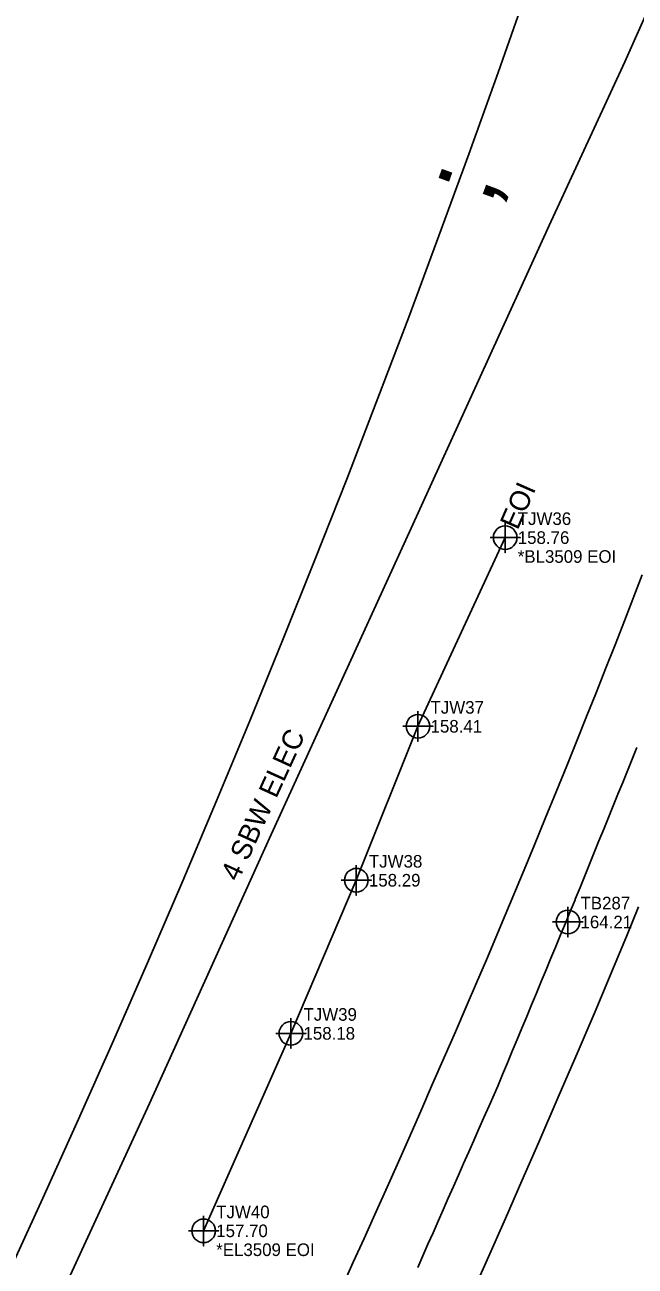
# Model space of a CAD drawing. Extents: x 2262665 to 2270527, y 505476 to 514960.
# Drawn here: x 2265938.9 to 2266059.9, y 509202.7 to 509448.8 of the extents above; entities that cross this region are included whole.
import ezdxf

# ---------------------------------------------------------------- set-up
doc = ezdxf.new("R2010")
doc.units = 0
for name, color, linetype in [('Exist Horizontal Alignment', 7, 'Continuous'), ('Exist Other Culture Fence Line', 7, 'Continuous'), ('Exist Other Culture Fence Line Text', 7, 'Continuous'), ('Exist Right of Way Control of Access CA Symbol CELL', 7, 'Continuous'), ('Exist Right of Way Control of Access Line', 7, 'Continuous'), ('Exist Roads EOP', 7, 'Continuous'), ('Exist Roads EOT', 7, 'Continuous'), ('Exist Roads EOT Cogo Elevation', 7, 'Continuous'), ('Exist Roads EOT Cogo Number', 7, 'Continuous'), ('Exist Roads EOT Cogo Point CELL', 7, 'Continuous'), ('Exist Utilities Other Unknown UG SUE LOS B', 7, 'Continuous'), ('Exist Utilities Other Unknown UG SUE LOS B Cogo Comment', 7, 'Continuous'), ('Exist Utilities Other Unknown UG SUE LOS B Cogo Elevation', 7, 'Continuous'), ('Exist Utilities Other Unknown UG SUE LOS B Cogo Number', 7, 'Continuous'), ('Exist Utilities Other Unknown UG SUE LOS B Cogo Point CELL', 7, 'Continuous'), ('Exist Utilities Other Unknown UG SUE LOS B Text', 7, 'Continuous')]:
    doc.layers.add(name, color=color, linetype=linetype)

msp = doc.modelspace()

# ---------------------------------------------------------------- linework, layer by layer
at = {"layer": 'Exist Horizontal Alignment'}
msp.add_arc((2263436.25, 510359.19), 2882, 309.60499, 355.6461, dxfattribs=at)
at = {"layer": 'Exist Other Culture Fence Line'}
msp.add_lwpolyline([(2265935.11, 509632.71), (2265963.38, 509609.48), (2265980.51, 509595.58), (2265997.14, 509582.86), (2266019.57, 509564.09), (2266044.87, 509543.13), (2266056.13, 509534.43), (2266088.53, 509508.87), (2266073.89, 509477.67), (2266057.87, 509441.48), (2266042.86, 509409.08), (2266015.5, 509349.02), (2265987.41, 509287.57), (2265963.64, 509234.96), (2265936.09, 509175.26), (2265921.16, 509143.13)], dxfattribs=at)
at = {"layer": 'Exist Right of Way Control of Access CA Symbol CELL'}
msp.add_line((2266026.63, 509422.42), (2266026.63, 509422.42), dxfattribs=at)
at = {"layer": 'Exist Right of Way Control of Access Line'}
for radius, end in [(2754.56, 355.6461), (2954.56, 339.73535)]:
    msp.add_arc((2263436.25, 510359.19), radius, 309.60499, end, dxfattribs=at)
at = {"layer": 'Exist Roads EOP'}
for points in [[(2266061.31, 509339.79), (2266057.79, 509330.7), (2266055.92, 509325.92), (2266054.05, 509321.15), (2266052.17, 509316.41), (2266050.28, 509311.68), (2266048.35, 509306.88), (2266046.34, 509301.91), (2266044.26, 509296.79), (2266042.09, 509291.5), (2266039.93, 509286.27), (2266037.89, 509281.33), (2266034.13, 509272.28), (2266030.43, 509263.49), (2266028.46, 509258.88), (2266026.4, 509254.12), (2266024.26, 509249.21), (2266022.05, 509244.12), (2266019.75, 509238.86), (2266017.38, 509233.43), (2266015.01, 509228.02), (2266012.7, 509222.8), (2266010.46, 509217.78), (2266008.29, 509212.95), (2266006.15, 509208.23), (2266004.02, 509203.51), (2266001.89, 509198.79)], [(2266060.59, 509273.97), (2266058.17, 509268.08), (2266055.95, 509262.73), (2266052.16, 509253.69), (2266048.6, 509245.35), (2266044.65, 509236.22), (2266040.78, 509227.31), (2266037.45, 509219.64), (2266034.2, 509212.19), (2266030.56, 509203.97), (2266026.71, 509195.39)]]:
    msp.add_lwpolyline(points, dxfattribs=at)
at = {"layer": 'Exist Roads EOT'}
msp.add_lwpolyline([(2266016.8, 509202.49), (2266017.81, 509204.78), (2266018.82, 509207.06), (2266019.83, 509209.35), (2266020.84, 509211.64), (2266021.85, 509213.92), (2266022.86, 509216.21), (2266023.87, 509218.5), (2266024.88, 509220.78), (2266025.89, 509223.07), (2266026.9, 509225.36), (2266027.91, 509227.64), (2266028.92, 509229.93), (2266029.93, 509232.22), (2266030.94, 509234.5), (2266031.95, 509236.79), (2266032.65, 509238.39), (2266033.61, 509240.7), (2266034.57, 509243.01), (2266035.53, 509245.32), (2266036.48, 509247.63), (2266037.44, 509249.94), (2266038.4, 509252.25), (2266039.36, 509254.55), (2266040.32, 509256.86), (2266041.27, 509259.17), (2266042.23, 509261.48), (2266043.19, 509263.79), (2266044.15, 509266.1), (2266045.1, 509268.41), (2266046.06, 509270.72), (2266047.02, 509273.03), (2266047.98, 509275.34), (2266048.03, 509275.46), (2266048.97, 509277.77), (2266049.91, 509280.09), (2266050.85, 509282.41), (2266051.79, 509284.72), (2266052.73, 509287.04), (2266053.67, 509289.36), (2266054.61, 509291.67), (2266055.55, 509293.99), (2266056.49, 509296.3), (2266057.43, 509298.62), (2266058.37, 509300.94), (2266059.31, 509303.25), (2266060.24, 509305.57)], dxfattribs=at)
at = {"layer": 'Exist Roads EOT Cogo Point CELL'}
msp.add_lwpolyline([(2266046.57, 509273.96), (2266046.57, 509267.96), (2266046.57, 509270.96), (2266043.57, 509270.96), (2266049.57, 509270.96)], dxfattribs=at)
msp.add_circle((2266046.57, 509270.96), 2.34, dxfattribs=at)
at = {"layer": 'Exist Utilities Other Unknown UG SUE LOS B'}
msp.add_lwpolyline([(2265974.35, 509209.73), (2265991.65, 509248.88), (2266004.62, 509279.24), (2266016.84, 509309.76), (2266034.13, 509347.17)], dxfattribs=at)
at = {"layer": 'Exist Utilities Other Unknown UG SUE LOS B Cogo Point CELL'}
for points in [[(2266034.13, 509350.17), (2266034.13, 509344.17), (2266034.13, 509347.17), (2266037.13, 509347.17), (2266031.13, 509347.17)], [(2266016.84, 509312.76), (2266016.84, 509306.76), (2266016.84, 509309.76), (2266019.84, 509309.76), (2266013.84, 509309.76)], [(2266004.62, 509282.24), (2266004.62, 509276.24), (2266004.62, 509279.24), (2266007.62, 509279.24), (2266001.62, 509279.24)], [(2265991.65, 509251.88), (2265991.65, 509245.88), (2265991.65, 509248.88), (2265994.65, 509248.88), (2265988.65, 509248.88)], [(2265974.35, 509212.73), (2265974.35, 509206.73), (2265974.35, 509209.73), (2265977.35, 509209.73), (2265971.35, 509209.73)]]:
    msp.add_lwpolyline(points, dxfattribs=at)
for centre in [(2266034.13, 509347.17), (2266016.84, 509309.76), (2266004.62, 509279.24), (2265991.65, 509248.88), (2265974.35, 509209.73)]:
    msp.add_circle(centre, 2.34, dxfattribs=at)

# ---------------------------------------------------------------- texts
at = {"layer": 'Exist Other Culture Fence Line Text'}
msp.add_text('4 SBW ELEC', height=4, rotation=65.4357, dxfattribs=at).set_placement((2265981.21, 509278.81))
at = {"layer": 'Exist Right of Way Control of Access CA Symbol CELL'}
msp.add_text(';', height=15, rotation=70.1902, dxfattribs=at).set_placement((2266031.14, 509412.83))
at = {"layer": 'Exist Roads EOT Cogo Elevation'}
msp.add_text('164.21', height=2.5, dxfattribs=at).set_placement((2266049.07, 509269.71))
at = {"layer": 'Exist Roads EOT Cogo Number'}
msp.add_text('TB287', height=2.5, dxfattribs=at).set_placement((2266049.07, 509273.46))
at = {"layer": 'Exist Utilities Other Unknown UG SUE LOS B Cogo Comment'}
for s, p in [('*BL3509 EOI', (2266036.63, 509342.17)), ('*EL3509 EOI', (2265976.85, 509204.73))]:
    msp.add_text(s, height=2.5, dxfattribs=at).set_placement(p)
at = {"layer": 'Exist Utilities Other Unknown UG SUE LOS B Cogo Elevation'}
for s, p in [('158.76', (2266036.63, 509345.92)), ('158.41', (2266019.34, 509308.51)), ('158.29', (2266007.12, 509277.99)), ('158.18', (2265994.15, 509247.63)), ('157.70', (2265976.85, 509208.48))]:
    msp.add_text(s, height=2.5, dxfattribs=at).set_placement(p)
at = {"layer": 'Exist Utilities Other Unknown UG SUE LOS B Cogo Number'}
for s, p in [('TJW36', (2266036.63, 509349.67)), ('TJW37', (2266019.34, 509312.26)), ('TJW38', (2266007.12, 509281.74)), ('TJW39', (2265994.15, 509251.38)), ('TJW40', (2265976.85, 509212.23))]:
    msp.add_text(s, height=2.5, dxfattribs=at).set_placement(p)
at = {"layer": 'Exist Utilities Other Unknown UG SUE LOS B Text'}
msp.add_text('EOI', height=4, rotation=66.1639, dxfattribs=at).set_placement((2266036.6, 509348.52))

doc.saveas('drawing.dxf')
